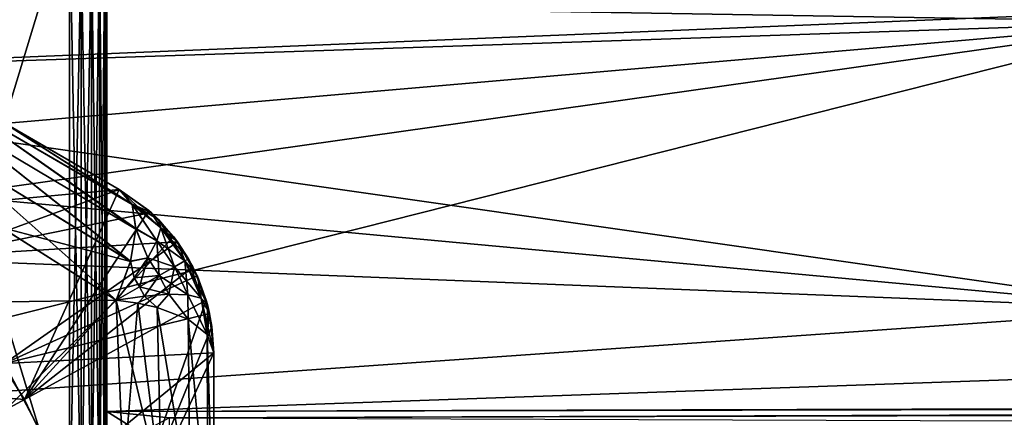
# Model space of a CAD drawing. Header units: metres. Extents: x -31 to 116, y -82 to 82.
# Tile 608 of 656: x 11.81 to 19.63, y 6.33 to 9.49. Entities that reach past the tile are written whole.
import ezdxf

# ---------------------------------------------------------------- set-up
doc = ezdxf.new("R2010")
doc.units = ezdxf.units.M
doc.layers.add('solid_80000000GA_10_1', color=7, linetype='CONTINUOUS')

msp = doc.modelspace()

# ---------------------------------------------------------------- linework, layer by layer
at = {"layer": 'solid_80000000GA_10_1'}
for points in [[(12.6, 8.140638, 67.580978), (0, 15.415252, 67.784035), (0, 15.415252, 81.302902)], [(12.6, 8.140638, 67.580978), (11.651099, 8.688487, 67.049789), (0, 15.415252, 67.784035)], [(1.261851, 14.686722, 81.548378), (12.6, 8.140638, 81.453682), (0, 15.415252, 81.302902)], [(12.6, 8.140638, 67.580978), (0, 15.415252, 81.302902), (12.6, 8.140638, 81.453682)], [(12.6, 8.140638, -81.453682), (1.262316, 14.686454, -81.548462), (0, 15.415252, -81.302902)], [(12.6, 8.140638, -81.453682), (0, 15.415252, -81.302902), (0, 15.415252, -67.784035)], [(12.6, 8.140638, -67.580978), (12.6, 8.140638, -81.453682), (0, 15.415252, -67.784035)], [(2.518857, 13.960989, -66.651329), (12.6, 8.140638, -67.580978), (0, 15.415252, -67.784035)], [(1.261851, 14.686722, 81.548378), (11.534207, 8.755975, 81.642868), (12.6, 8.140638, 81.453682)], [(12.6, 8.140638, -81.453682), (11.53445, 8.755835, -81.64283), (1.262316, 14.686454, -81.548462)], [(21, 9.472693, 60.027061), (21, 14.169162, 59.094978), (7.8407, 9.693206, 59.816708)], [(2.518857, 13.960989, -66.651329), (11.650618, 8.688766, -67.049538), (12.6, 8.140638, -67.580978)], [(12.5, 6.377098, 58.28233), (12.5, 10.777948, 57.631004), (103, 9.542416, 60.248985)], [(12.5, 10.482509, 53.067871), (12.5, 10.777948, 57.631004), (12.5, 6.377098, 58.28233)], [(12.5, 10.777931, -57.631008), (12.5, 6.377098, -58.28233), (103, 9.542367, -60.248993)], [(12.5, 10.483932, -53.067383), (12.5, 6.377098, -58.28233), (12.5, 10.777931, -57.631008)], [(12.485639, 5.500053, -54.509861), (12.5, 5.523807, -54.598438), (12.5, 10.483932, -53.067383)], [(12.485639, 10.126026, -53.094608), (12.485639, 5.500053, -54.509861), (12.5, 10.483932, -53.067383)], [(12.485639, 10.126026, 53.094608), (12.5, 10.482509, 53.067871), (12.5, 5.523808, 54.598438)], [(12.5, 10.483932, -53.067383), (12.5, 6.062217, -55.286442), (12.5, 6.377098, -58.28233)], [(12.5, 10.483932, -53.067383), (12.5, 5.523807, -54.598438), (12.5, 6.062217, -55.286442)], [(12.5, 10.482509, 53.067871), (12.5, 6.377098, 58.28233), (12.5, 6.062217, 55.286442)], [(12.5, 10.482509, 53.067871), (12.5, 6.062217, 55.286442), (12.5, 5.564957, 55.338707)], [(12.5, 5.523808, 54.598438), (12.5, 10.482509, 53.067871), (12.5, 5.564957, 55.338707)], [(10.7, 10.376121, 52.759483), (12.205235, 10.383697, 52.784668), (12.205235, 5.446115, 54.308723)], [(10.7, 5.43931, -54.283344), (12.205235, 5.446115, -54.308723), (12.205235, 10.383697, -52.784668)], [(10.7, 10.374707, -52.759968), (10.7, 5.43931, -54.283344), (12.205235, 10.383697, -52.784668)], [(10.7, 10.376121, 52.759483), (12.205235, 5.446115, 54.308723), (10.7, 5.43931, 54.283344)], [(12.205235, 10.383697, 52.784668), (12.296415, 5.450226, 54.324051), (12.205235, 5.446115, 54.308723)], [(12.205235, 10.383697, 52.784668), (12.296415, 10.063363, 52.912724), (12.296415, 5.450226, 54.324051)], [(12.296415, 10.063362, -52.912724), (12.205235, 10.383697, -52.784668), (12.205235, 5.446115, -54.308723)], [(12.378717, 10.077411, 52.953499), (12.443876, 10.098989, 53.016132), (12.443876, 5.478555, 54.429688)], [(12.378717, 5.461396, -54.365707), (12.443876, 5.478554, -54.429688), (12.443876, 10.098989, -53.016132)], [(12.378717, 10.077411, -52.953499), (12.378717, 5.461396, -54.365707), (12.443876, 10.098989, -53.016132)], [(12.443876, 10.098989, 53.016132), (12.485639, 10.126026, 53.094608), (12.485639, 5.500054, 54.509861)], [(12.443876, 5.478554, -54.429688), (12.485639, 5.500053, -54.509861), (12.485639, 10.126026, -53.094608)], [(12.443876, 10.098989, -53.016132), (12.443876, 5.478554, -54.429688), (12.485639, 10.126026, -53.094608)], [(12.443876, 10.098989, 53.016132), (12.485639, 5.500054, 54.509861), (12.443876, 5.478555, 54.429688)], [(12.485639, 10.126026, 53.094608), (12.5, 5.523808, 54.598438), (12.485639, 5.500054, 54.509861)], [(12.296415, 10.063362, -52.912724), (12.205235, 5.446115, -54.308723), (12.296415, 5.450225, -54.324051)], [(12.296415, 10.063363, 52.912724), (12.378717, 10.077411, 52.953499), (12.378717, 5.461397, 54.365707)], [(12.296415, 5.450225, -54.324051), (12.378717, 5.461396, -54.365707), (12.378717, 10.077411, -52.953499)], [(12.296415, 10.063362, -52.912724), (12.296415, 5.450225, -54.324051), (12.378717, 10.077411, -52.953499)], [(12.296415, 10.063363, 52.912724), (12.378717, 5.461397, 54.365707), (12.296415, 5.450226, 54.324051)], [(12.378717, 10.077411, 52.953499), (12.443876, 5.478555, 54.429688), (12.378717, 5.461397, 54.365707)], [(21, 9.472693, 60.027061), (7.8407, 9.693206, 59.816708), (8.077059, 9.038524, 59.921494)], [(21, 9.569386, -60.011723), (8.077058, 9.038527, -59.921494), (7.840701, 9.693205, -59.816708)], [(21, 9.569386, -60.011723), (21, 7.190351, -60.343029), (8.077058, 9.038527, -59.921494)], [(21, 9.472693, 60.027061), (8.077059, 9.038524, 59.921494), (8.261775, 8.368989, 60.020542)], [(21, 9.472693, 60.027061), (8.261775, 8.368989, 60.020542), (8.394072, 7.688744, 60.112804)], [(21, 9.472693, 60.027061), (8.394072, 7.688744, 60.112804), (8.5, 6.311975, 60.27401)], [(21, 4.718619, 60.586433), (21, 9.472693, 60.027061), (8.5, 6.311975, 60.27401)], [(92, 6.594705, 60.352726), (12.5, 6.377098, 58.28233), (103, 9.542416, 60.248985)], [(12.5, 6.377098, -58.28233), (92, 6.594705, -60.352726), (103, 9.542367, -60.248993)], [(21, 7.190351, -60.343029), (8.261774, 8.368993, -60.020542), (8.077058, 9.038527, -59.921494)], [(11.255753, 8.861949, 66.393349), (11.651099, 8.688487, 67.049789), (12.702137, 8.021028, 67.145256)], [(11.255753, 8.861949, 66.393349), (12.731704, 7.826171, 66.725502), (11.266676, 8.695386, 65.987511)], [(11.255753, 8.861949, 66.393349), (12.702137, 8.021028, 67.145256), (12.731704, 7.826171, 66.725502)], [(11.255755, 8.861947, -66.393349), (12.700978, 8.023229, -67.15181), (11.650618, 8.688766, -67.049538)], [(12.73182, 7.830651, -66.733475), (12.700978, 8.023229, -67.15181), (11.255755, 8.861947, -66.393349)], [(12.731694, 7.826153, -66.72551), (11.255755, 8.861947, -66.393349), (11.266679, 8.695384, -65.987511)], [(12.73182, 7.830651, -66.733475), (11.255755, 8.861947, -66.393349), (12.731694, 7.826153, -66.72551)], [(12.6, 8.140638, 81.453682), (11.534207, 8.755975, 81.642868), (10.88724, 7.982312, 82)], [(12.6, 8.140638, -81.453682), (11.14992, 7.611111, -82), (11.53445, 8.755835, -81.64283)], [(11.266676, 8.695386, 65.987511), (12.68792, 7.567412, 66.343689), (11.213963, 8.468192, 65.616425)], [(11.266679, 8.695384, -65.987511), (11.213965, 8.46819, -65.616425), (12.688976, 7.571693, -66.349335)], [(11.266676, 8.695386, 65.987511), (12.731704, 7.826171, 66.725502), (12.68792, 7.567412, 66.343689)], [(12.731694, 7.826153, -66.72551), (11.266679, 8.695384, -65.987511), (12.688976, 7.571693, -66.349335)], [(12.700978, 8.023229, -67.15181), (12.6, 8.140638, -67.580978), (11.650618, 8.688766, -67.049538)], [(12.702137, 8.021028, 67.145256), (11.651099, 8.688487, 67.049789), (12.6, 8.140638, 67.580978)], [(11.213963, 8.468192, 65.616425), (12.68792, 7.567412, 66.343689), (11.66507, 7.837452, 65.553452)], [(11.213965, 8.46819, -65.616425), (11.651895, 7.845789, -65.547173), (12.57478, 7.260019, -66.020088)], [(12.688976, 7.571693, -66.349335), (11.213965, 8.46819, -65.616425), (12.57478, 7.260019, -66.020088)], [(21, 7.190351, -60.343029), (8.394072, 7.688744, -60.112804), (8.261774, 8.368993, -60.020542)], [(12.6, 8.140638, 81.453682), (10.88724, 7.982312, 82), (11.847364, 6.472245, 82)], [(12.853692, 7.956321, -81.41156), (11.14992, 7.611111, -82), (12.6, 8.140638, -81.453682)], [(12.8337, 7.974002, 81.414314), (12.6, 8.140638, 81.453682), (11.847364, 6.472245, 82)], [(12.6, 8.140638, 67.580978), (12.6, 8.140638, 81.453682), (12.8337, 7.974002, 81.414314)], [(12.853695, 7.956318, 67.580978), (12.6, 8.140638, 67.580978), (12.8337, 7.974002, 81.414314)], [(12.928863, 7.835368, 67.210106), (12.702137, 8.021028, 67.145256), (12.6, 8.140638, 67.580978)], [(12.853695, 7.956318, 67.580978), (12.928863, 7.835368, 67.210106), (12.6, 8.140638, 67.580978)], [(12.853654, 7.956356, -67.580978), (12.6, 8.140638, -81.453682), (12.6, 8.140638, -67.580978)], [(12.853692, 7.956321, -81.41156), (12.6, 8.140638, -81.453682), (12.853654, 7.956356, -67.580978)], [(12.853654, 7.956356, -67.580978), (12.6, 8.140638, -67.580978), (12.700978, 8.023229, -67.15181)], [(8.707303, 6.721757, 82), (11.847364, 6.472245, 82), (10.88724, 7.982312, 82)], [(12.91074, 7.902181, -67.580978), (12.700978, 8.023229, -67.15181), (12.928859, 7.835372, -67.210106)], [(12.853654, 7.956356, -67.580978), (12.700978, 8.023229, -67.15181), (12.91074, 7.902181, -67.580978)], [(12.898304, 7.731392, -66.86557), (12.700978, 8.023229, -67.15181), (12.73182, 7.830651, -66.733475)], [(12.928859, 7.835372, -67.210106), (12.700978, 8.023229, -67.15181), (12.898304, 7.731392, -66.86557)], [(12.702137, 8.021028, 67.145256), (12.731833, 7.830669, 66.733475), (12.731704, 7.826171, 66.725502)], [(12.898307, 7.731389, 66.865562), (12.731833, 7.830669, 66.733475), (12.702137, 8.021028, 67.145256)], [(12.898307, 7.731389, 66.865562), (12.702137, 8.021028, 67.145256), (12.928863, 7.835368, 67.210106)], [(13.062881, 7.724165, -81.390129), (11.14992, 7.611111, -82), (12.853692, 7.956321, -81.41156)], [(13.030804, 7.766643, 81.392258), (12.8337, 7.974002, 81.414314), (11.847364, 6.472245, 82)], [(12.853695, 7.956318, 67.580978), (12.8337, 7.974002, 81.414314), (13.030804, 7.766643, 81.392258)], [(12.853692, 7.956321, -81.41156), (12.853654, 7.956356, -67.580978), (12.91074, 7.902181, -67.580978)], [(13.062881, 7.724165, -81.390129), (12.853692, 7.956321, -81.41156), (12.91074, 7.902181, -67.580978)], [(12.853695, 7.956318, 67.580978), (13.030804, 7.766643, 81.392258), (12.910753, 7.902167, 67.580978)], [(12.853695, 7.956318, 67.580978), (12.910753, 7.902167, 67.580978), (12.928863, 7.835368, 67.210106)], [(13.063496, 7.72332, -67.580971), (12.91074, 7.902181, -67.580978), (12.928859, 7.835372, -67.210106)], [(13.062881, 7.724165, -81.390129), (12.91074, 7.902181, -67.580978), (13.063496, 7.72332, -67.580971)], [(12.910753, 7.902167, 67.580978), (13.030804, 7.766643, 81.392258), (13.063525, 7.723279, 67.580971)], [(12.910753, 7.902167, 67.580978), (13.063525, 7.723279, 67.580971), (13.119688, 7.573273, 67.203819)], [(12.928863, 7.835368, 67.210106), (12.910753, 7.902167, 67.580978), (13.119688, 7.573273, 67.203819)], [(11.66507, 7.837452, 65.553452), (12.57478, 7.260019, 66.020088), (10.157061, 7.224752, 63.964466)], [(11.651895, 7.845789, -65.547173), (11.055272, 5.757071, -63.964466), (12.57478, 7.260019, -66.020088)], [(12.68792, 7.567412, 66.343689), (12.57478, 7.260019, 66.020088), (11.66507, 7.837452, 65.553452)], [(12.825963, 7.597346, 66.550858), (12.68792, 7.567412, 66.343689), (12.731704, 7.826171, 66.725502)], [(12.825962, 7.597348, -66.550858), (12.731694, 7.826153, -66.72551), (12.688976, 7.571693, -66.349335)], [(12.898304, 7.731392, -66.86557), (12.73182, 7.830651, -66.733475), (12.731694, 7.826153, -66.72551)], [(12.898304, 7.731392, -66.86557), (12.731694, 7.826153, -66.72551), (12.825962, 7.597348, -66.550858)], [(12.825963, 7.597346, 66.550858), (12.731704, 7.826171, 66.725502), (12.731833, 7.830669, 66.733475)], [(12.825963, 7.597346, 66.550858), (12.731833, 7.830669, 66.733475), (12.898307, 7.731389, 66.865562)], [(12.928859, 7.835372, -67.210106), (12.898304, 7.731392, -66.86557), (13.119682, 7.573283, -67.203819)], [(12.898307, 7.731389, 66.865562), (12.928863, 7.835368, 67.210106), (13.038596, 7.526779, 66.858658)], [(12.928859, 7.835372, -67.210106), (13.119682, 7.573283, -67.203819), (13.149756, 7.590355, -67.580971)], [(13.063496, 7.72332, -67.580971), (12.928859, 7.835372, -67.210106), (13.149756, 7.590355, -67.580971)], [(12.928863, 7.835368, 67.210106), (13.119688, 7.573273, 67.203819), (13.038596, 7.526779, 66.858658)], [(13.184956, 7.525629, 81.388008), (13.030804, 7.766643, 81.392258), (11.847364, 6.472245, 82)], [(13.063525, 7.723279, 67.580971), (13.030804, 7.766643, 81.392258), (13.184956, 7.525629, 81.388008)], [(21, 7.190351, -60.343029), (8.5, 6.311975, -60.27401), (8.394072, 7.688744, -60.112804)], [(13.062881, 7.724165, -81.390129), (11.68735, 6.756908, -82), (11.14992, 7.611111, -82)], [(13.219734, 7.453016, -81.390038), (11.68735, 6.756908, -82), (13.062881, 7.724165, -81.390129)], [(12.898304, 7.731392, -66.86557), (12.825962, 7.597348, -66.550858), (13.038591, 7.526787, -66.858658)], [(12.825963, 7.597346, 66.550858), (12.898307, 7.731389, 66.865562), (12.916569, 7.45667, 66.546402)], [(12.898304, 7.731392, -66.86557), (13.038591, 7.526787, -66.858658), (13.119682, 7.573283, -67.203819)], [(12.898307, 7.731389, 66.865562), (13.038596, 7.526779, 66.858658), (12.916569, 7.45667, 66.546402)], [(13.062881, 7.724165, -81.390129), (13.063496, 7.72332, -67.580971), (13.149756, 7.590355, -67.580971)], [(13.219734, 7.453016, -81.390038), (13.062881, 7.724165, -81.390129), (13.149756, 7.590355, -67.580971)], [(13.063525, 7.723279, 67.580971), (13.184956, 7.525629, 81.388008), (13.149763, 7.590343, 67.580971)], [(13.063525, 7.723279, 67.580971), (13.149763, 7.590343, 67.580971), (13.119688, 7.573273, 67.203819)], [(12.716983, 7.438856, 66.268517), (12.68792, 7.567412, 66.343689), (12.825963, 7.597346, 66.550858)], [(12.825962, 7.597348, -66.550858), (12.688976, 7.571693, -66.349335), (12.716982, 7.438857, -66.268517)], [(12.825962, 7.597348, -66.550858), (12.716982, 7.438857, -66.268517), (12.916565, 7.456676, -66.546402)], [(12.716983, 7.438856, 66.268517), (12.825963, 7.597346, 66.550858), (12.760642, 7.366995, 66.26712)], [(12.825963, 7.597346, 66.550858), (12.916569, 7.45667, 66.546402), (12.760642, 7.366995, 66.26712)], [(12.825962, 7.597348, -66.550858), (12.916565, 7.456676, -66.546402), (13.038591, 7.526787, -66.858658)], [(13.220336, 7.451666, -67.580971), (13.149756, 7.590355, -67.580971), (13.119682, 7.573283, -67.203819)], [(13.119688, 7.573273, 67.203819), (13.149763, 7.590343, 67.580971), (13.25079, 7.276761, 67.21019)], [(13.219734, 7.453016, -81.390038), (13.149756, 7.590355, -67.580971), (13.220336, 7.451666, -67.580971)], [(13.149763, 7.590343, 67.580971), (13.184956, 7.525629, 81.388008), (13.220317, 7.451708, 67.580971)], [(13.149763, 7.590343, 67.580971), (13.220317, 7.451708, 67.580971), (13.25079, 7.276761, 67.21019)], [(13.184956, 7.525629, 81.388008), (11.847364, 6.472245, 82), (13.290312, 7.26053, 81.40155)], [(12.716982, 7.438857, -66.268517), (12.688976, 7.571693, -66.349335), (12.57478, 7.260019, -66.020088)], [(12.716983, 7.438856, 66.268517), (12.57478, 7.260019, 66.020088), (12.68792, 7.567412, 66.343689)], [(13.038591, 7.526787, -66.858658), (12.916565, 7.456676, -66.546402), (13.145382, 7.302872, -66.865662)], [(12.916569, 7.45667, 66.546402), (13.038596, 7.526779, 66.858658), (12.992987, 7.307813, 66.550926)], [(13.038596, 7.526779, 66.858658), (13.145387, 7.302859, 66.865662), (12.992987, 7.307813, 66.550926)], [(13.119682, 7.573283, -67.203819), (13.038591, 7.526787, -66.858658), (13.250785, 7.276778, -67.21019)], [(13.038591, 7.526787, -66.858658), (13.145382, 7.302872, -66.865662), (13.250785, 7.276778, -67.21019)], [(13.038596, 7.526779, 66.858658), (13.119688, 7.573273, 67.203819), (13.145387, 7.302859, 66.865662)], [(13.119682, 7.573283, -67.203819), (13.250785, 7.276778, -67.21019), (13.299601, 7.227161, -67.580963)], [(13.220336, 7.451666, -67.580971), (13.119682, 7.573283, -67.203819), (13.299601, 7.227161, -67.580963)], [(13.119688, 7.573273, 67.203819), (13.25079, 7.276761, 67.21019), (13.145387, 7.302859, 66.865662)], [(13.220317, 7.451708, 67.580971), (13.184956, 7.525629, 81.388008), (13.290312, 7.26053, 81.40155)], [(13.316873, 7.155104, -81.411392), (11.68735, 6.756908, -82), (13.219734, 7.453016, -81.390038)], [(12.716982, 7.438857, -66.268517), (12.57478, 7.260019, -66.020088), (12.760641, 7.366997, -66.26712)], [(12.716983, 7.438856, 66.268517), (12.760642, 7.366995, 66.26712), (12.57478, 7.260019, 66.020088)], [(12.716982, 7.438857, -66.268517), (12.760641, 7.366997, -66.26712), (12.916565, 7.456676, -66.546402)], [(12.916565, 7.456676, -66.546402), (12.760641, 7.366997, -66.26712), (12.992983, 7.307821, -66.550926)], [(12.760642, 7.366995, 66.26712), (12.916569, 7.45667, 66.546402), (12.801025, 7.293243, 66.268539)], [(12.916569, 7.45667, 66.546402), (12.992987, 7.307813, 66.550926), (12.801025, 7.293243, 66.268539)], [(12.916565, 7.456676, -66.546402), (12.992983, 7.307821, -66.550926), (13.145382, 7.302872, -66.865662)], [(13.219734, 7.453016, -81.390038), (13.220336, 7.451666, -67.580971), (13.299601, 7.227161, -67.580963)], [(13.316873, 7.155104, -81.411392), (13.219734, 7.453016, -81.390038), (13.299601, 7.227161, -67.580963)], [(13.220317, 7.451708, 67.580971), (13.290312, 7.26053, 81.40155), (13.299603, 7.227152, 67.580963)], [(13.220317, 7.451708, 67.580971), (13.299603, 7.227152, 67.580963), (13.25079, 7.276761, 67.21019)], [(12.760641, 7.366997, -66.26712), (12.57478, 7.260019, -66.020088), (12.801023, 7.293247, -66.268539)], [(12.760642, 7.366995, 66.26712), (12.801025, 7.293243, 66.268539), (12.57478, 7.260019, 66.020088)], [(12.760641, 7.366997, -66.26712), (12.801023, 7.293247, -66.268539), (12.992983, 7.307821, -66.550926)], [(12.746971, 7.235993, -66.17572), (12.801023, 7.293247, -66.268539), (12.57478, 7.260019, -66.020088)], [(12.746933, 7.235952, 66.175827), (12.57478, 7.260019, 66.020088), (12.801025, 7.293243, 66.268539)], [(12.90174, 7.202685, 66.349075), (12.746933, 7.235952, 66.175827), (12.801025, 7.293243, 66.268539)], [(12.746971, 7.235993, -66.17572), (12.901942, 7.202705, -66.348915), (12.801023, 7.293247, -66.268539)], [(12.901942, 7.202705, -66.348915), (12.992983, 7.307821, -66.550926), (12.801023, 7.293247, -66.268539)], [(12.90174, 7.202685, 66.349075), (12.801025, 7.293243, 66.268539), (12.992987, 7.307813, 66.550926)], [(13.147428, 7.110879, 66.733482), (12.90174, 7.202685, 66.349075), (12.992987, 7.307813, 66.550926)], [(12.901942, 7.202705, -66.348915), (13.147452, 7.11088, -66.733482), (12.992983, 7.307821, -66.550926)], [(13.147452, 7.11088, -66.733482), (13.145382, 7.302872, -66.865662), (12.992983, 7.307821, -66.550926)], [(13.147428, 7.110879, 66.733482), (12.992987, 7.307813, 66.550926), (13.145387, 7.302859, 66.865662)], [(13.298991, 6.987988, -67.151604), (13.250785, 7.276778, -67.21019), (13.145382, 7.302872, -66.865662)], [(13.147452, 7.11088, -66.733482), (13.298991, 6.987988, -67.151604), (13.145382, 7.302872, -66.865662)], [(13.298754, 6.987948, 67.151649), (13.145387, 7.302859, 66.865662), (13.25079, 7.276761, 67.21019)], [(13.298754, 6.987948, 67.151649), (13.147428, 7.110879, 66.733482), (13.145387, 7.302859, 66.865662)], [(13.317231, 7.153422, -67.580963), (13.299601, 7.227161, -67.580963), (13.250785, 7.276778, -67.21019)], [(13.35, 6.841601, -67.580986), (13.317231, 7.153422, -67.580963), (13.250785, 7.276778, -67.21019)], [(13.298991, 6.987988, -67.151604), (13.35, 6.841601, -67.580986), (13.250785, 7.276778, -67.21019)], [(13.298754, 6.987948, 67.151649), (13.25079, 7.276761, 67.21019), (13.299603, 7.227152, 67.580963)], [(12.57478, 7.260019, 66.020088), (11.055272, 5.757071, 63.964466), (10.157061, 7.224752, 63.964466)], [(12.63256, 5.869177, -65.42942), (12.57478, 7.260019, -66.020088), (11.055272, 5.757071, -63.964466)], [(12.57478, 7.260019, 66.020088), (12.632561, 5.869144, 65.429413), (11.055272, 5.757071, 63.964466)], [(13.290312, 7.26053, 81.40155), (11.847364, 6.472245, 82), (12.519493, 5.05093, 82)], [(13.335076, 7.052669, 81.423027), (13.290312, 7.26053, 81.40155), (12.519493, 5.05093, 82)], [(12.746933, 7.235952, 66.175827), (12.632561, 5.869144, 65.429413), (12.57478, 7.260019, 66.020088)], [(12.934679, 5.750931, -65.721146), (12.746971, 7.235993, -66.17572), (12.57478, 7.260019, -66.020088)], [(12.934679, 5.750931, -65.721146), (12.57478, 7.260019, -66.020088), (12.63256, 5.869177, -65.42942)], [(12.934679, 5.750932, 65.721146), (12.632561, 5.869144, 65.429413), (12.746933, 7.235952, 66.175827)], [(12.934679, 5.750932, 65.721146), (12.746933, 7.235952, 66.175827), (12.90174, 7.202685, 66.349075)], [(12.934679, 5.750931, -65.721146), (12.901942, 7.202705, -66.348915), (12.746971, 7.235993, -66.17572)], [(13.161722, 5.606143, 66.064606), (12.90174, 7.202685, 66.349075), (13.147428, 7.110879, 66.733482)], [(13.161722, 5.606143, 66.064606), (12.934679, 5.750932, 65.721146), (12.90174, 7.202685, 66.349075)], [(13.161722, 5.606143, -66.064606), (13.147452, 7.11088, -66.733482), (12.901942, 7.202705, -66.348915)], [(13.161722, 5.606143, -66.064606), (12.901942, 7.202705, -66.348915), (12.934679, 5.750931, -65.721146)], [(13.299603, 7.227152, 67.580963), (13.290312, 7.26053, 81.40155), (13.335076, 7.052669, 81.423027)], [(13.298754, 6.987948, 67.151649), (13.299603, 7.227152, 67.580963), (13.317221, 7.153473, 67.580963)], [(13.316873, 7.155104, -81.411392), (13.299601, 7.227161, -67.580963), (13.317231, 7.153422, -67.580963)], [(13.299603, 7.227152, 67.580963), (13.335076, 7.052669, 81.423027), (13.317221, 7.153473, 67.580963)], [(21, 7.190351, -60.343029), (21, 4.799426, -60.580086), (8.5, 6.311975, -60.27401)], [(13.35, 6.841601, -81.453682), (11.68735, 6.756908, -82), (13.316873, 7.155104, -81.411392)], [(13.298754, 6.987948, 67.151649), (13.317221, 7.153473, 67.580963), (13.35, 6.841601, 67.580986)], [(13.316873, 7.155104, -81.411392), (13.317231, 7.153422, -67.580963), (13.35, 6.841601, -67.580986)], [(13.35, 6.841601, -81.453682), (13.316873, 7.155104, -81.411392), (13.35, 6.841601, -67.580986)], [(13.317221, 7.153473, 67.580963), (13.35, 6.841601, 81.453682), (13.35, 6.841601, 67.580986)], [(13.317221, 7.153473, 67.580963), (13.335076, 7.052669, 81.423027), (13.35, 6.841601, 81.453682)], [(13.335076, 7.052669, 81.423027), (12.519493, 5.05093, 82), (13.35, 6.841601, 81.453682)], [(13.302156, 5.445621, 66.445374), (13.147428, 7.110879, 66.733482), (13.298754, 6.987948, 67.151649)], [(13.302156, 5.445621, 66.445374), (13.161722, 5.606143, 66.064606), (13.147428, 7.110879, 66.733482)], [(13.302156, 5.445621, -66.445374), (13.298991, 6.987988, -67.151604), (13.147452, 7.11088, -66.733482)], [(13.302156, 5.445621, -66.445374), (13.147452, 7.11088, -66.733482), (13.161722, 5.606143, -66.064606)], [(13.298754, 6.987948, 67.151649), (13.35, 6.841601, 67.580986), (13.35, 5.269455, 66.84185)], [(13.302156, 5.445621, 66.445374), (13.298754, 6.987948, 67.151649), (13.35, 5.269455, 66.84185)], [(13.35, 5.267786, -66.841118), (13.35, 6.841601, -67.580986), (13.298991, 6.987988, -67.151604)], [(13.302156, 5.445621, -66.445374), (13.35, 5.267786, -66.841118), (13.298991, 6.987988, -67.151604)], [(13.35, 6.841601, -81.453682), (12.159451, 5.864935, -82), (11.68735, 6.756908, -82)], [(13.35, 5.089581, -81.713448), (12.159451, 5.864935, -82), (13.35, 6.841601, -81.453682)], [(13.35, 6.841601, 81.453682), (12.519493, 5.05093, 82), (13.35, 5.101285, 81.711884)], [(13.35, 6.841601, 81.453682), (13.35, -6.841601, 81.453682), (13.35, -6.841601, 67.580986)], [(13.35, 6.841601, 67.580986), (13.35, 6.841601, 81.453682), (13.35, -6.841601, 67.580986)], [(13.35, -5.267786, 66.841118), (13.35, 6.841601, 67.580986), (13.35, -6.841601, 67.580986)], [(13.35, 6.841601, 81.453682), (13.35, 5.101285, 81.711884), (13.35, -6.841601, 81.453682)], [(13.35, -5.267786, 66.841118), (13.35, 5.269455, 66.84185), (13.35, 6.841601, 67.580986)], [(13.35, -6.841601, -81.453682), (13.35, 6.841601, -81.453682), (13.35, 6.841601, -67.580986)], [(13.35, -6.841601, -67.580986), (13.35, -6.841601, -81.453682), (13.35, 6.841601, -67.580986)], [(13.35, 5.267786, -66.841118), (13.35, -6.841601, -67.580986), (13.35, 6.841601, -67.580986)], [(13.35, -5.101285, -81.711884), (13.35, 5.089581, -81.713448), (13.35, 6.841601, -81.453682)], [(13.35, -6.841601, -81.453682), (13.35, -5.101285, -81.711884), (13.35, 6.841601, -81.453682)], [(9.081097, 6.207486, -82), (11.68735, 6.756908, -82), (12.159451, 5.864935, -82)], [(8.707303, 6.721757, 82), (9.653408, 5.273681, 82), (11.847364, 6.472245, 82)], [(13, 6.32624, 57.79845), (12.5, 6.377098, 58.28233), (92, 6.594705, 60.352726)], [(92, 6.542477, -59.855804), (92, 6.594705, -60.352726), (12.5, 6.377098, -58.28233)], [(13, 6.32624, 57.79845), (92, 6.594705, 60.352726), (92, 6.542477, 59.855804)], [(13, 6.32624, -57.79845), (92, 6.542477, -59.855804), (12.5, 6.377098, -58.28233)], [(92, 6.542477, 59.855804), (92, 6.045216, 59.90807), (13, 5.828979, 57.850716)], [(13, 6.32624, 57.79845), (92, 6.542477, 59.855804), (13, 5.828979, 57.850716)], [(92, 6.045216, -59.90807), (92, 6.542477, -59.855804), (13, 6.32624, -57.79845)], [(9.653408, 5.273681, 82), (12.519493, 5.05093, 82), (11.847364, 6.472245, 82)], [(13, 6.32624, 57.79845), (12.5, 6.062217, 55.286442), (12.5, 6.377098, 58.28233)], [(13, 6.062217, -55.286442), (12.5, 6.377098, -58.28233), (12.5, 6.062217, -55.286442)], [(13, 6.062217, -55.286442), (13, 6.32624, -57.79845), (12.5, 6.377098, -58.28233)]]:
    msp.add_3dface(points, dxfattribs=at)

doc.saveas('drawing.dxf')
